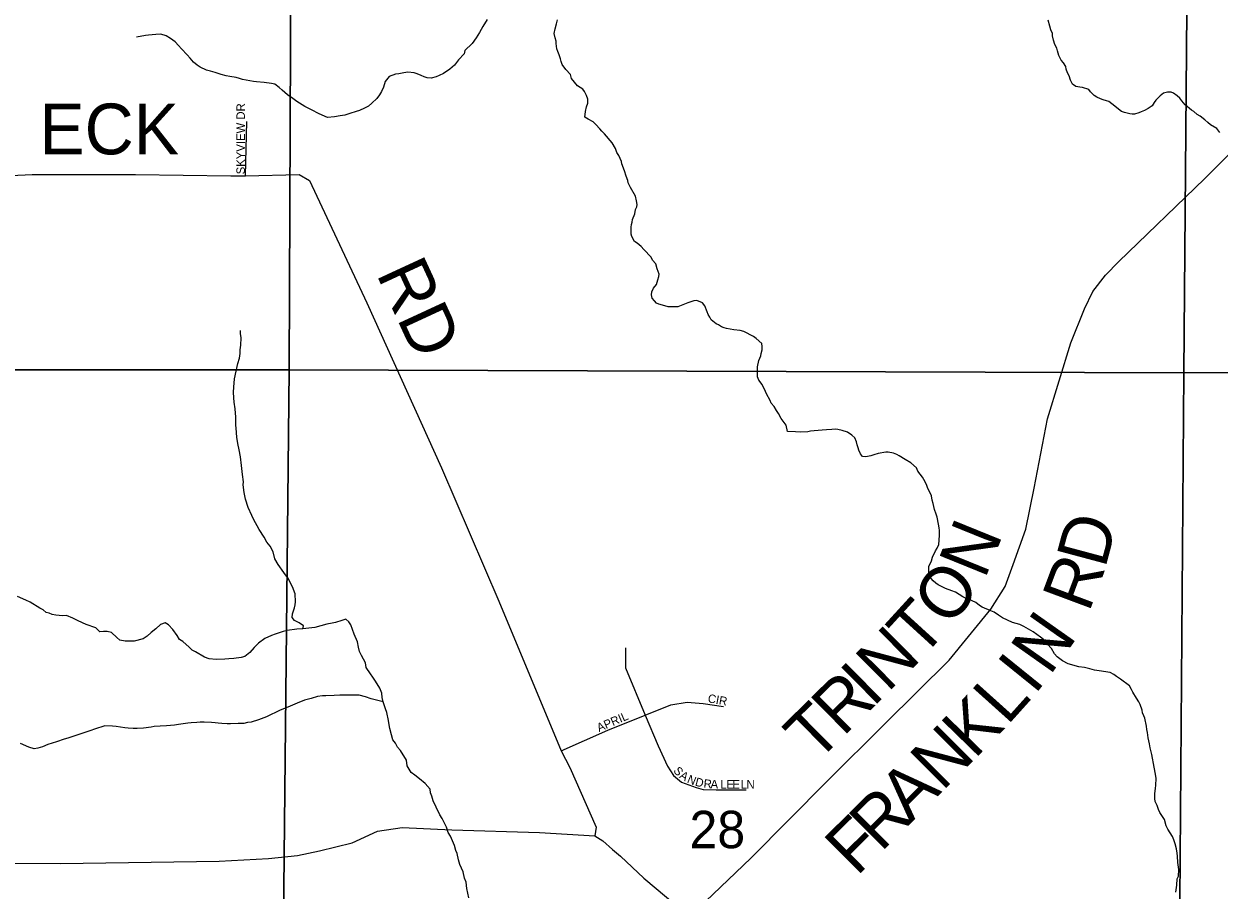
# Model space of a CAD drawing. Extents: x 1310247 to 1552180, y 377264 to 706493.
# Drawn here: x 1419698 to 1426755, y 552893 to 558011 of the extents above; entities that cross this region are included whole.
import ezdxf

# ---------------------------------------------------------------- set-up
doc = ezdxf.new("R2010")
doc.units = 0
for name, color, linetype in [('GM_X_County_Road', 7, 'Continuous'), ('GM_X_County_Road_Text', 7, 'Continuous'), ('GM_X_Minor_River', 7, 'Continuous'), ('GM_X_Section', 7, 'Continuous'), ('GM_X_Section_Text', 7, 'Continuous'), ('GM_X_Township_Road', 7, 'Continuous'), ('GM_X_Township_Road_Text', 7, 'Continuous'), ('GM_X_Township_Subdivision', 7, 'Continuous'), ('GM_X_Township_Subdivision_Text', 7, 'Continuous')]:
    doc.layers.add(name, color=color, linetype=linetype)

msp = doc.modelspace()

# ---------------------------------------------------------------- linework, layer by layer
at = {"layer": 'GM_X_County_Road'}
for points in [[(1423632.7, 552741.5), (1423989.9, 553080.5), (1424438.2, 553535.3), (1424783.3, 553876.5), (1425161.2, 554250.7), (1425407.1, 554553.1), (1425490.7, 554687.3), (1425538, 554816.3), (1425614, 555024.5), (1425663.4, 555267.3), (1425742.4, 555677), (1425878.4, 556126.5), (1425959.9, 556326.8), (1426009.4, 556429.2), (1426083.1, 556527.1), (1426162.7, 556606.4), (1426668.3, 557095.9), (1426883.4, 557311)], [(1418960.1, 553054.5), (1419914.7, 553049.3), (1420851.2, 553064.1), (1421141.6, 553078.8), (1421313.3, 553096.1), (1421443.4, 553125.6), (1421635.8, 553172.5), (1421785.9, 553240.9), (1421930.7, 553261.8), (1422223.7, 553249.6), (1422742.2, 553232.3), (1423069.1, 553212.3), (1423116, 553182.9), (1423173.2, 553131.7), (1423220.8, 553093.5), (1423358.7, 552963.5), (1423552.1, 552798.7), (1423632.7, 552741.5)]]:
    msp.add_lwpolyline(points, dxfattribs=at)
at = {"layer": 'GM_X_Minor_River'}
for points in [[(1422433.2, 558036.4), (1422406.9, 557994.6), (1422388.7, 557960.8), (1422368.5, 557928.9), (1422344.3, 557895.1), (1422302, 557853.4), (1422297.9, 557833.4), (1422263.7, 557797.7), (1422239.5, 557767.9), (1422213.4, 557744.1), (1422175.3, 557718.4), (1422149.2, 557706.7), (1422131.2, 557698.8), (1422103.2, 557691.1), (1422079.2, 557691.3), (1422061.3, 557697.5), (1422043.4, 557705.6), (1422019.5, 557715.9), (1422001.6, 557722), (1421965.6, 557726.4), (1421941.7, 557722.6), (1421911.7, 557714.9), (1421891.7, 557713), (1421853.6, 557699.4), (1421831.5, 557669.5), (1421821.2, 557637.6), (1421809.1, 557611.7), (1421796.9, 557591.8), (1421780.8, 557569.9), (1421752.6, 557542.1), (1421732.5, 557524.3), (1421708.5, 557512.5), (1421678.4, 557498.8), (1421660.4, 557492.9), (1421622.4, 557481.3), (1421592.4, 557471.5), (1421564.4, 557467.8), (1421532.4, 557462.1), (1421490.4, 557458.4), (1421440.7, 557478.9), (1421394.9, 557503.4), (1421357.1, 557521.8), (1421309.4, 557552.2), (1421285.6, 557570.5), (1421253.8, 557590.8), (1421222, 557619.1), (1421204.2, 557635.3), (1421178.4, 557655.6), (1421160.4, 557657.7), (1421116.5, 557664.1), (1421070.7, 557668.6), (1421052.7, 557670.7), (1421010.8, 557679.1), (1420988.9, 557681.3), (1420971, 557687.5), (1420951, 557693.7), (1420913.1, 557700), (1420891.2, 557704.3), (1420863.3, 557712.5), (1420827.4, 557722.9), (1420799.6, 557731.1), (1420775.6, 557737.4), (1420737.8, 557755.7), (1420719.9, 557767.9), (1420700.1, 557784.1), (1420680.3, 557808.3), (1420662.5, 557828.5), (1420628.8, 557862.9), (1420611, 557883), (1420591.2, 557905.3), (1420563.4, 557925.5), (1420537.5, 557939.8), (1420505.6, 557950.1), (1420477.7, 557948.3), (1420433.7, 557944.8), (1420415.7, 557942.9), (1420361.7, 557933.4)], [(1423436.8, 556563.4), (1423429, 556593.5), (1423409.2, 556613.8), (1423401.3, 556631.8), (1423357.7, 556678.3), (1423341.9, 556696.5), (1423318.1, 556714.7), (1423302.2, 556724.9), (1423286.4, 556755), (1423282.5, 556769.1), (1423282.8, 556809.1), (1423284.9, 556825.1), (1423289, 556839.1), (1423291.1, 556855.1), (1423305.4, 556889), (1423309.5, 556915), (1423317.6, 556929), (1423319.7, 556942.9), (1423313.9, 556965), (1423308.1, 556993.1), (1423278.5, 557043.4), (1423264.8, 557071.6), (1423262.9, 557085.7), (1423253.1, 557111.8), (1423243.3, 557141.9), (1423227.7, 557184.1), (1423225.8, 557198.1), (1423210, 557232.3), (1423198.2, 557250.4), (1423190.4, 557274.5), (1423170.7, 557308.8), (1423125.1, 557361.2), (1423109.3, 557377.4), (1423097.4, 557391.5), (1423075.6, 557415.8), (1423059.7, 557431.9), (1423029.9, 557448.2), (1423010, 557460.4), (1423014.3, 557492.4), (1423020.4, 557520.4), (1423026.6, 557542.4), (1423026.8, 557566.4), (1423018.9, 557588.5), (1423007.1, 557610.6), (1422997.2, 557624.7), (1422967.4, 557645), (1422931.8, 557687.4), (1422926, 557711.5), (1422898.3, 557741.8), (1422876.5, 557770), (1422870.7, 557788.1), (1422866.8, 557804.2), (1422859, 557828.2), (1422851.1, 557848.3), (1422845.3, 557864.4), (1422839.5, 557894.5), (1422839.6, 557908.5), (1422833.7, 557928.6), (1422827.9, 557954.7), (1422834.1, 557980.7), (1422842.3, 558010.6), (1422848.5, 558034.6)], [(1425849.6, 557758.5), (1425835.8, 557780.6), (1425821.9, 557796.8), (1425808.1, 557824.9), (1425800.4, 557851), (1425796.5, 557867.1), (1425784.7, 557889.2), (1425776.9, 557915.3), (1425771.1, 557939.4), (1425771.2, 557953.4), (1425761.3, 557975.5), (1425755.5, 557997.6), (1425745.8, 558033.8)], [(1426759.2, 557369.6), (1426741.4, 557391.8), (1426703.7, 557414.2), (1426687.8, 557428.3), (1426669.9, 557444.5), (1426642.1, 557464.8), (1426626.2, 557474.9), (1426606.4, 557493.2), (1426592.5, 557501.3), (1426554.8, 557531.7), (1426535, 557555.9), (1426523.1, 557572), (1426507.3, 557586.2), (1426485.4, 557602.4), (1426471.5, 557606.5), (1426449.5, 557606.8), (1426425.5, 557601), (1426407.4, 557585.1), (1426381.3, 557559.3), (1426371.2, 557545.4), (1426359.1, 557527.5), (1426335, 557511.7), (1426314.9, 557499.9), (1426294.9, 557492), (1426280.9, 557486.2), (1426254.9, 557478.4), (1426240.9, 557476.5), (1426226.9, 557478.7), (1426197, 557486.9), (1426179.1, 557493.1), (1426161.2, 557507.3), (1426139.4, 557525.5), (1426103.7, 557551.9), (1426089.7, 557556), (1426069.8, 557562.2), (1426053.9, 557568.4), (1426032, 557578.6), (1426016.1, 557588.7), (1425996.3, 557608.9), (1425986.4, 557623.1), (1425948.5, 557635.4), (1425932.6, 557637.6), (1425908.6, 557641.8), (1425888.8, 557654), (1425877, 557678.1), (1425869.2, 557704.2), (1425859.3, 557722.3), (1425851.5, 557742.4), (1425849.6, 557758.5)], [(1425102.8, 555032.2), (1425097, 555054.3), (1425089.3, 555096.4), (1425083.5, 555114.5), (1425073.7, 555140.6), (1425065.9, 555176.8), (1425060.1, 555196.8), (1425056.3, 555222.9), (1425050.4, 555236.9), (1425034.6, 555265.1), (1425028.8, 555283.2), (1425019, 555305.3), (1425003.2, 555333.5), (1424975.5, 555367.8), (1424967.7, 555387.9), (1424933.9, 555418.2), (1424902.1, 555436.6), (1424866.3, 555458.9), (1424852.4, 555467.1), (1424832.5, 555475.2), (1424800.6, 555479.5), (1424786.6, 555479.7), (1424742.6, 555472.1), (1424716.6, 555464.3), (1424698.6, 555458.5), (1424668.6, 555452.7), (1424648.7, 555454.9), (1424636.8, 555471.1), (1424627, 555491.2), (1424623.1, 555505.2), (1424617.2, 555523.3), (1424613.4, 555541.4), (1424603.6, 555565.5), (1424585.7, 555581.7), (1424559.9, 555597.9), (1424530, 555608.2), (1424504.1, 555614.4), (1424490.1, 555616.6), (1424468.1, 555614.8), (1424436.2, 555613.1), (1424410.2, 555609.3), (1424364.2, 555605.7), (1424342.3, 555603.9), (1424326.3, 555600.1), (1424280.3, 555598.5), (1424254.4, 555600.8), (1424206.5, 555603.2), (1424198.8, 555639.3), (1424169.1, 555679.6), (1424153.3, 555707.8), (1424141.5, 555725.9), (1424127.7, 555750.1), (1424109.9, 555770.3), (1424104, 555786.3), (1424082.3, 555824.6), (1424076.4, 555838.7), (1424056.8, 555880.9), (1424037, 555905.1), (1424029.1, 555925.2), (1424029.6, 555985.3), (1424037.8, 556021.2), (1424048, 556049.2), (1424050.1, 556063.2), (1424056.3, 556085.1), (1424056.4, 556105.2), (1424054.5, 556123.2), (1424020.8, 556151.5), (1424004.9, 556163.7), (1423949.2, 556192.3), (1423927.3, 556198.5), (1423889.4, 556202.8), (1423845.5, 556211.2), (1423831.6, 556215.4), (1423817.6, 556221.5), (1423799.7, 556231.7), (1423785.8, 556237.8), (1423756, 556262.1), (1423748.2, 556278.2), (1423738.3, 556294.3), (1423732.4, 556310.4), (1423718.7, 556344.6), (1423704.9, 556362.7), (1423671, 556377), (1423653, 556375.2), (1423617, 556363.5), (1423558.9, 556340), (1423533, 556338.3), (1423501, 556338.6), (1423469.1, 556348.9), (1423447.2, 556355.1), (1423433.3, 556361.2), (1423421.4, 556375.4), (1423407.5, 556389.5), (1423403.7, 556409.6), (1423405.8, 556427.6), (1423416, 556449.5), (1423432.1, 556471.4), (1423440.3, 556499.3), (1423446.4, 556517.3), (1423448.5, 556531.3), (1423436.8, 556563.4)], [(1421344.5, 554436.3), (1421348.6, 554454.2), (1421322.8, 554472.5), (1421294.9, 554484.8), (1421281.1, 554502.9), (1421283.3, 554524.9), (1421295.5, 554560.9), (1421299.6, 554578.9), (1421301.8, 554596.8), (1421300.1, 554642.9), (1421284.4, 554685.1), (1421274.6, 554703.2), (1421260.8, 554731.4), (1421233.1, 554769.7), (1421199.5, 554816.1), (1421179.8, 554850.3), (1421170.1, 554890.4), (1421152.4, 554924.6), (1421132.6, 554948.8), (1421116.9, 554979), (1421087.2, 555023.3), (1421053.7, 555083.7), (1421043.9, 555105.8), (1421022.3, 555154.1), (1421006.7, 555202.3), (1420999, 555242.4), (1420993.3, 555286.5), (1420993.4, 555304.5), (1420987.8, 555348.6), (1420982.2, 555400.7), (1420976.6, 555452.8), (1420968.9, 555495), (1420961.1, 555531.1), (1420955.4, 555569.2), (1420951.8, 555621.3), (1420950, 555639.3), (1420948.3, 555687.4), (1420944.7, 555735.5), (1420939, 555775.6), (1420937.2, 555801.6), (1420935.4, 555835.7), (1420937.6, 555863.7), (1420942, 555913.7), (1420950.3, 555959.7), (1420956.5, 555985.7), (1420960.6, 556003.6), (1420970.8, 556035.6), (1420975, 556063.6), (1420975.2, 556085.6), (1420979.4, 556111.6), (1420979.7, 556155.6), (1420975.9, 556181.7), (1420976, 556199.7)], [(1426498.7, 552880.8), (1426505, 552920.8), (1426507.3, 552958.8), (1426515.4, 552974.8), (1426517.7, 553014.8), (1426512, 553054.9), (1426508.3, 553093), (1426506.4, 553111), (1426502.6, 553137.1), (1426494.8, 553165.2), (1426487, 553189.3), (1426479.2, 553209.4), (1426451.5, 553251.7), (1426441.7, 553271.8), (1426432, 553309.9), (1426404.3, 553350.2), (1426396.5, 553368.3), (1426388.7, 553392.4), (1426376.9, 553416.6), (1426375, 553434.6), (1426375.2, 553462.6), (1426379.4, 553492.6), (1426381.6, 553512.6), (1426383.9, 553552.7), (1426380, 553576.7), (1426370.4, 553618.9), (1426356.9, 553693.1), (1426347.2, 553733.2), (1426343.4, 553757.3), (1426335.7, 553791.4), (1426331.9, 553823.4), (1426328.1, 553841.5), (1426326.2, 553861.5), (1426316.6, 553907.7), (1426310.7, 553921.8), (1426302.8, 553939.9), (1426301, 553955.9), (1426289.2, 553990), (1426281.3, 554004.1), (1426267.5, 554026.3), (1426245.8, 554062.5), (1426238, 554078.6), (1426226.1, 554098.8), (1426172.5, 554139.3), (1426148.7, 554155.5), (1426132.8, 554165.7), (1426110.9, 554177.9), (1426047.1, 554188.5), (1426019.2, 554192.8), (1425991.3, 554201), (1425959.4, 554207.3), (1425927.5, 554211.7), (1425863.7, 554230.3), (1425829.9, 554246.6), (1425798.1, 554270.9), (1425782.3, 554289.1), (1425764.5, 554319.3), (1425740.7, 554345.5), (1425715, 554375.8), (1425701.1, 554387.9), (1425657.4, 554418.4), (1425601.7, 554450.9), (1425577.9, 554461.2), (1425534, 554473.6), (1425476.3, 554502.2), (1425452.5, 554516.4), (1425426.6, 554534.7), (1425406.7, 554542.8), (1425355, 554565.4), (1425339.1, 554573.5), (1425319.2, 554591.7), (1425279.4, 554610.1), (1425261.5, 554616.3), (1425241.6, 554624.5), (1425197.9, 554652.9), (1425176, 554661.1), (1425140.1, 554675.5), (1425096.4, 554695.9), (1425082.5, 554706), (1425066.6, 554720.2), (1425044.8, 554746.4), (1425041, 554768.5), (1425041.3, 554804.5), (1425057.5, 554838.4), (1425061.6, 554860.4), (1425079.9, 554896.3), (1425090, 554912.2), (1425100.1, 554934.2), (1425104.5, 554988.2), (1425104.7, 555018.2), (1425102.8, 555032.2)], [(1421160.5, 554397.9), (1421120.4, 554378.3), (1421082.3, 554352.6), (1421058.2, 554326.8), (1421032, 554297), (1421001.9, 554273.2), (1420979.8, 554267.4), (1420937.9, 554261.8), (1420907.9, 554260.1), (1420883.9, 554256.3), (1420832, 554254.8), (1420792.1, 554259.2), (1420764.2, 554269.4), (1420710.5, 554300), (1420690.6, 554310.2), (1420672.8, 554328.3), (1420637.1, 554360.7), (1420617.2, 554372.9), (1420603.4, 554397.1), (1420577.7, 554433.3), (1420551.9, 554459.6), (1420532.1, 554471.8), (1420504, 554462), (1420475.9, 554436.3), (1420449.8, 554414.5), (1420425.7, 554392.7), (1420401.6, 554376.9), (1420349.6, 554363.4), (1420295.6, 554363.9), (1420263.7, 554370.2), (1420245.9, 554384.3), (1420214.1, 554414.7), (1420190.2, 554420.9), (1420168.3, 554421.1), (1420146.3, 554419.3), (1420122.5, 554441.5), (1420064.7, 554462.1), (1420019, 554484.5), (1419987.1, 554498.9), (1419949.3, 554515.2), (1419925.3, 554513.4), (1419885.4, 554517.8), (1419865.5, 554522), (1419847.6, 554528.2), (1419829.6, 554532.3), (1419811.8, 554548.5), (1419791.9, 554558.7), (1419734.2, 554593.3), (1419708.4, 554605.5), (1419660.6, 554628)], [(1422325.3, 552847.4), (1422313.7, 552901.5), (1422310, 552939.6), (1422300.2, 552963.8), (1422290.5, 552999.9), (1422270.8, 553044.1), (1422263, 553072.2), (1422255.3, 553108.3), (1422247.5, 553126.4), (1422239.7, 553156.5), (1422216.1, 553210.8), (1422202.3, 553233), (1422192.6, 553265.1), (1422167, 553315.4), (1422153.2, 553337.5), (1422131.5, 553381.8), (1422113.8, 553420), (1422106, 553448.1), (1422098.2, 553468.2), (1422096.4, 553488.2), (1422066.7, 553522.5), (1422032.9, 553550.9), (1422005.1, 553571.2), (1421985.3, 553587.4), (1421961.6, 553627.7), (1421955.8, 553659.7), (1421922.3, 553718.1), (1421904.5, 553736.3), (1421892.7, 553760.4), (1421876.9, 553780.6), (1421869.1, 553810.7), (1421857.4, 553846.9), (1421853.5, 553868.9), (1421849.7, 553895), (1421840.1, 553941.1), (1421832.3, 553963.2), (1421818.6, 554005.4), (1421812.8, 554031.5), (1421811, 554055.5), (1421799.2, 554085.7), (1421773.6, 554128), (1421757.7, 554150.1), (1421743.9, 554170.3), (1421718.2, 554208.6), (1421714.4, 554234.6), (1421690.8, 554278.9), (1421679, 554303), (1421673.2, 554327.1), (1421667.4, 554359.2), (1421647.8, 554405.4), (1421628.2, 554459.7), (1421616.4, 554477.8), (1421598.5, 554494), (1421574.5, 554486.2), (1421538.5, 554474.5), (1421518.5, 554470.7), (1421486.5, 554463), (1421416.4, 554443.6), (1421344.5, 554436.3), (1421308.6, 554434.6), (1421252.6, 554427.1), (1421228.6, 554421.3), (1421180.5, 554405.8), (1421160.5, 554397.9)], [(1421818.6, 554005.4), (1421748.8, 554022.1), (1421715, 554034.4), (1421677.1, 554044.8), (1421629.2, 554045.2), (1421581.2, 554043.6), (1421563.3, 554043.8), (1421529.3, 554042.1), (1421481.4, 554040.5), (1421461.4, 554040.7), (1421431.4, 554037), (1421393.4, 554025.3), (1421355.4, 554015.7), (1421311.3, 553998.1), (1421255.2, 553972.6), (1421211.2, 553954.9), (1421131, 553915.6), (1421083, 553898.1), (1421038.9, 553884.4), (1421017, 553882.7), (1420997, 553876.8), (1420963, 553877.2), (1420917.1, 553875.6), (1420897.1, 553875.8), (1420867.2, 553878), (1420845.2, 553878.2), (1420827.2, 553880.4), (1420805.3, 553882.6), (1420761.4, 553885), (1420739.4, 553885.2), (1420719.4, 553883.4), (1420685.5, 553881.7), (1420665.5, 553879.9), (1420611.5, 553870.4), (1420587.5, 553866.6), (1420539.6, 553863), (1420501.6, 553861.4), (1420467.7, 553859.7), (1420449.7, 553855.8), (1420403.7, 553850.3), (1420365.7, 553846.6), (1420343.8, 553846.8), (1420313.8, 553849.1), (1420293.9, 553851.3), (1420242, 553859.8), (1420220.1, 553862), (1420176.2, 553862.4), (1420114.1, 553842.9), (1420092.1, 553835.1), (1420040.1, 553817.6), (1420016, 553809.8), (1419958, 553790.3), (1419936, 553784.5), (1419889.9, 553768.9), (1419839.9, 553753.3), (1419807.9, 553739.6), (1419779.8, 553731.9), (1419757.8, 553728.1), (1419726, 553736.4), (1419678.2, 553758.8)]]:
    msp.add_lwpolyline(points, dxfattribs=at)
at = {"layer": 'GM_X_Section'}
for points in [[(1421286.3, 561237.7), (1421263.2, 555966.3), (1415805.3, 555967.4), (1415875.1, 561269.9)], [(1421286.3, 561237.7), (1426589, 561187.9), (1426546.6, 555949), (1421263.2, 555966.3)], [(1421263.2, 555966.3), (1421209.7, 550603.7), (1415762.9, 550652.9), (1415805.3, 555967.4)]]:
    msp.add_lwpolyline(points, close=True, dxfattribs=at)
for points in [[(1427256.6, 555951.8), (1426546.6, 555949), (1426589, 561187.9)], [(1421209.7, 550603.7), (1421263.2, 555966.3), (1426546.6, 555949), (1426518.5, 552309.7)], [(1426778.4, 552768.1), (1426740.7, 552688.9), (1426720, 552657.4), (1426701.2, 552619.8), (1426631, 552517.3), (1426550.1, 552383.1), (1426518.5, 552309.7), (1426546.6, 555949), (1427256.6, 555951.8)]]:
    msp.add_lwpolyline(points, dxfattribs=at)
at = {"layer": 'GM_X_Township_Road'}
msp.add_lwpolyline([(1418789.3, 557086.6), (1418847.3, 557085), (1418977.5, 557083.5), (1419023.4, 557100.3), (1419085.8, 557113.3), (1419411.1, 557111.7), (1419619.7, 557114.5), (1419745.9, 557120.5), (1420357.1, 557121.8), (1420919.9, 557112.4), (1421006.4, 557112.4), (1421322.9, 557121.1), (1421383.8, 557086.3), (1421723.2, 556361.9), (1422162.5, 555388.5), (1422502.2, 554599.5), (1422870, 553714.9), (1422921.4, 553617.2), (1423076.9, 553265.2), (1423069.1, 553212.3)], dxfattribs=at)
at = {"layer": 'GM_X_Township_Subdivision'}
for points in [[(1421006.4, 557112.4), (1421014.1, 557434.3)], [(1423249, 554324.9), (1423250.1, 554205.3), (1423365.1, 553927.2), (1423442.6, 553744.1), (1423498.1, 553625.6), (1423532.9, 553569), (1423579.7, 553530.9), (1423667, 553497.9), (1423709.2, 553487.1), (1423785.2, 553485.1), (1423961.4, 553484.1)], [(1422870, 553714.9), (1423146, 553837.6), (1423365.1, 553927.2), (1423516.9, 553987.9), (1423614.4, 554004), (1423708, 553995.3), (1423828.7, 553978)]]:
    msp.add_lwpolyline(points, dxfattribs=at)

# ---------------------------------------------------------------- texts
at = {"layer": 'GM_X_County_Road_Text'}
for s, rotation, p in [('D', 74.9853, (1426081.3, 554788)), ('N', 67.89433, (1425371, 554725)), ('R', 69.51451, (1425985.5, 554527.4)), ('O', 52.05394, (1425163.5, 554438.7)), ('T', 47.62406, (1424995.9, 554253.6)), ('N', 54.79604, (1425754.5, 554154)), ('N', 44.85806, (1424797.8, 554055.9)), ('I', 51.07557, (1425664.3, 554041.2)), ('I', 44.63569, (1424709.3, 553968.5)), ('R', 44.63847, (1424533.9, 553795.3)), ('L', 48.06081, (1425503.1, 553861.1)), ('K', 45.73162, (1425309.7, 553662.4)), ('T', 44.63938, (1424374.3, 553637.7)), ('N', 45.01735, (1425120.2, 553472.7)), ('A', 44.87136, (1424932.6, 553285.9)), ('R', 44.85703, (1424757.8, 553112.1)), ('F', 44.85552, (1424614.4, 552969.3))]:
    msp.add_text(s, height=300, rotation=rotation, dxfattribs=at).set_placement(p)
at = {"layer": 'GM_X_Section_Text'}
msp.add_text('28', height=221, rotation=0.00001, dxfattribs=at).set_placement((1423627.7, 553140.3))
at = {"layer": 'GM_X_Township_Road_Text'}
for s, rotation, p in [('ECK', 0.00001, (1419788.7, 557240)), ('RD', 294.81053, (1421775.6, 556535.8))]:
    msp.add_text(s, height=300, rotation=rotation, dxfattribs=at).set_placement(p)
at = {"layer": 'GM_X_Township_Subdivision_Text'}
for s, rotation, p in [('SKYVIEW DR', 90, (1421002.5, 557122)), ('CIR', 349.69078, (1423732.8, 554002.8)), ('APRIL', 23.38803, (1423093.4, 553826.1)), ('S', 309.69016, (1423529.2, 553596.4)), ('A', 327.61594, (1423564.4, 553558.1)), ('N', 337.36284, (1423609.8, 553530.2)), ('D', 344.95261, (1423657.3, 553510.9)), ('R', 355.47884, (1423709.6, 553497.8)), ('A', 357.81986, (1423751.3, 553494.6)), ('L', 359.75086, (1423810.3, 553492.8)), ('E', 359.99563, (1423845.8, 553492.6)), ('E', 359.99563, (1423881, 553492.6)), ('L', 0.00001, (1423929.4, 553492.6)), ('N', 0.00001, (1423964.6, 553492.6))]:
    msp.add_text(s, height=50, rotation=rotation, dxfattribs=at).set_placement(p)

doc.saveas('drawing.dxf')
